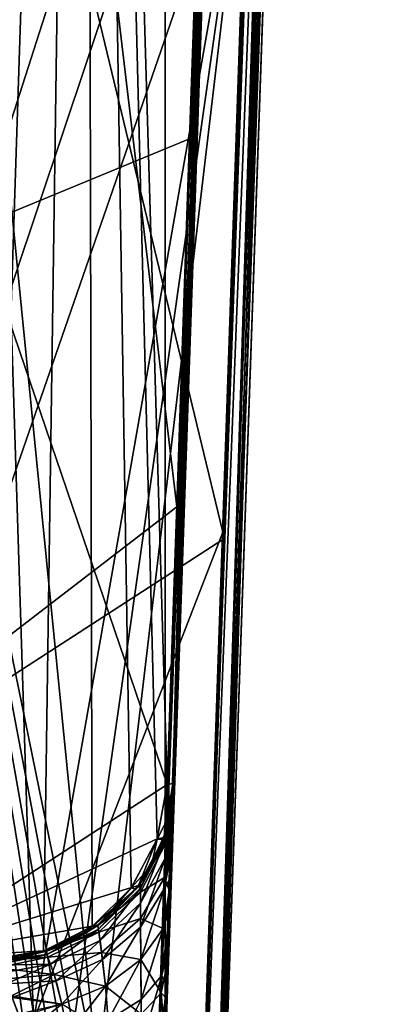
# Model space of a CAD drawing. Header units: millimetres. Extents: x -294 to 294, y -16 to 444.
# Tile 368 of 564: x 234 to 246, y 32 to 64. Entities that reach past the tile are written whole.
import ezdxf

# ---------------------------------------------------------------- set-up
doc = ezdxf.new("R2010")
doc.units = ezdxf.units.MM
doc.header["$LTSCALE"] = 65.185185
for name, color, linetype in [('1211', 7, 'CONTINUOUS'), ('1218', 7, 'CONTINUOUS'), ('1220', 7, 'CONTINUOUS'), ('1223', 7, 'CONTINUOUS'), ('1225', 7, 'CONTINUOUS'), ('1226', 7, 'CONTINUOUS'), ('1242', 7, 'CONTINUOUS'), ('1247', 7, 'CONTINUOUS'), ('1281', 7, 'CONTINUOUS'), ('1337', 7, 'CONTINUOUS'), ('1398', 7, 'CONTINUOUS'), ('1401', 7, 'CONTINUOUS'), ('1472', 7, 'CONTINUOUS'), ('1479', 7, 'CONTINUOUS'), ('1519', 7, 'CONTINUOUS'), ('1563', 7, 'CONTINUOUS'), ('1564', 7, 'CONTINUOUS'), ('1565', 7, 'CONTINUOUS'), ('1566', 7, 'CONTINUOUS'), ('1567', 7, 'CONTINUOUS'), ('1572', 7, 'CONTINUOUS'), ('1573', 7, 'CONTINUOUS'), ('1652', 7, 'CONTINUOUS'), ('1653', 7, 'CONTINUOUS'), ('1654', 7, 'CONTINUOUS'), ('1655', 7, 'CONTINUOUS'), ('1667', 7, 'CONTINUOUS'), ('1668', 7, 'CONTINUOUS'), ('1677', 7, 'CONTINUOUS'), ('559', 7, 'CONTINUOUS'), ('561', 7, 'CONTINUOUS'), ('562', 7, 'CONTINUOUS')]:
    doc.layers.add(name, color=color, linetype=linetype)

msp = doc.modelspace()

# ---------------------------------------------------------------- linework, layer by layer
at = {"layer": '1211', "linetype": 'Continuous'}
for points in [[(239.979, 15, -60.502), (239.967, 14.651, -60.564), (245.636, 177, -37.181), (239.979, 15, -60.502)], [(245.636, 177, -37.181), (239.967, 14.651, -60.564), (239.967, 14.651, -101.373), (245.636, 177, -37.181)], [(243.89, 127, -108.602), (245.636, 177, -37.181), (239.967, 14.651, -101.373), (243.89, 127, -108.602)], [(239.979, 15, -47.605), (239.979, 15, -60.502), (245.636, 177, -37.181), (239.979, 15, -47.605)], [(239.979, 15, -299.395), (243.96, 129, -306.731), (243.89, 127, -181.398), (239.979, 15, -299.395)], [(239.967, 14.651, -286.436), (239.979, 15, -286.498), (243.89, 127, -181.398), (239.967, 14.651, -286.436)], [(239.967, 14.651, -188.627), (239.967, 14.651, -286.436), (243.89, 127, -181.398), (239.967, 14.651, -188.627)], [(239.979, 15, -286.498), (239.979, 15, -299.395), (243.89, 127, -181.398), (239.979, 15, -286.498)]]:
    msp.add_3dface(points, dxfattribs=at)
at = {"layer": '1218', "linetype": 'Continuous'}
for points in [[(233.14, 127, -111.581), (241.21, 70.74, -110.675), (229.23, 63.773, -107.085), (233.14, 127, -111.581)], [(241.21, 70.74, -110.675), (239.288, 14.517, -107.093), (229.23, 63.773, -107.085), (241.21, 70.74, -110.675)], [(239.288, 14.517, -107.093), (239.105, 11.774, -106.895), (229.23, 63.773, -107.085), (239.288, 14.517, -107.093)], [(239.105, 11.774, -106.895), (238.802, 9.573, -106.693), (229.23, 63.773, -107.085), (239.105, 11.774, -106.895)], [(238.802, 9.573, -106.693), (238.419, 7.803, -106.494), (229.23, 63.773, -107.085), (238.802, 9.573, -106.693)], [(238.419, 7.803, -106.494), (237.98, 6.354, -106.298), (229.23, 63.773, -107.085), (238.419, 7.803, -106.494)], [(237.98, 6.354, -106.298), (237.499, 5.152, -106.103), (229.23, 63.773, -107.085), (237.98, 6.354, -106.298)], [(237.499, 5.152, -106.103), (236.987, 4.148, -105.911), (229.23, 63.773, -107.085), (237.499, 5.152, -106.103)], [(236.987, 4.148, -105.911), (235.895, 2.603, -105.534), (229.23, 63.773, -107.085), (236.987, 4.148, -105.911)], [(235.895, 2.603, -105.534), (234.691, 1.492, -105.151), (229.23, 63.773, -107.085), (235.895, 2.603, -105.534)], [(234.691, 1.492, -105.151), (233.326, 0.697, -104.742), (229.23, 63.773, -107.085), (234.691, 1.492, -105.151)]]:
    msp.add_3dface(points, dxfattribs=at)
at = {"layer": '1220', "linetype": 'Continuous'}
for points in [[(239.797, 14.581, -104.239), (239.288, 14.517, -107.093), (243.699, 127, -111.457), (239.797, 14.581, -104.239)], [(239.288, 14.517, -107.093), (241.21, 70.74, -110.675), (243.699, 127, -111.457), (239.288, 14.517, -107.093)], [(243.89, 127, -108.602), (239.82, 14.584, -104.038), (239.797, 14.581, -104.239), (243.89, 127, -108.602)], [(243.89, 127, -108.602), (239.797, 14.581, -104.239), (243.699, 127, -111.457), (243.89, 127, -108.602)], [(243.89, 127, -108.602), (239.967, 14.651, -101.373), (239.82, 14.584, -104.038), (243.89, 127, -108.602)]]:
    msp.add_3dface(points, dxfattribs=at)
at = {"layer": '1223', "linetype": 'Continuous'}
for points in [[(241.959, 129, -181.274), (241.959, 129, -306.726), (237.968, 14.721, -188.627), (241.959, 129, -181.274)], [(241.959, 129, -306.726), (238.395, 26.944, -288.622), (237.968, 14.721, -188.627), (241.959, 129, -306.726)], [(238.395, 26.944, -288.622), (241.959, 129, -306.726), (238.458, 28.752, -289.017), (238.395, 26.944, -288.622)], [(238.458, 28.752, -289.017), (241.959, 129, -306.726), (238.519, 30.479, -289.575), (238.458, 28.752, -289.017)], [(238.519, 30.479, -289.575), (241.959, 129, -306.726), (238.575, 32.086, -290.303), (238.519, 30.479, -289.575)], [(238.575, 32.086, -290.303), (241.959, 129, -306.726), (238.624, 33.486, -291.147), (238.575, 32.086, -290.303)], [(238.624, 33.486, -291.147), (241.959, 129, -306.726), (238.665, 34.67, -292.06), (238.624, 33.486, -291.147)], [(238.665, 34.67, -292.06), (241.959, 129, -306.726), (238.702, 35.726, -293.082), (238.665, 34.67, -292.06)], [(238.702, 35.726, -293.082), (241.959, 129, -306.726), (238.735, 36.674, -294.242), (238.702, 35.726, -293.082)], [(238.735, 36.674, -294.242), (241.959, 129, -306.726), (238.762, 37.447, -295.463), (238.735, 36.674, -294.242)], [(238.762, 37.447, -295.463), (241.959, 129, -306.726), (238.783, 38.054, -296.741), (238.762, 37.447, -295.463)], [(238.783, 38.054, -296.741), (241.959, 129, -306.726), (238.798, 38.469, -297.999), (238.783, 38.054, -296.741)], [(238.798, 38.469, -297.999), (241.959, 129, -306.726), (238.806, 38.714, -299.261), (238.798, 38.469, -297.999)], [(238.806, 38.714, -299.261), (241.959, 129, -306.726), (238.809, 38.791, -300.44), (238.806, 38.714, -299.261)], [(238.809, 38.791, -300.44), (241.959, 129, -306.726), (238.809, 38.791, -300.922), (238.809, 38.791, -300.44)]]:
    msp.add_3dface(points, dxfattribs=at)
at = {"layer": '1225', "linetype": 'Continuous'}
for points in [[(238.806, 38.714, -299.261), (238.809, 38.791, -300.44), (238.533, 36.989, -298.513), (238.806, 38.714, -299.261)], [(238.533, 36.989, -298.513), (238.809, 38.791, -300.44), (238.702, 37.855, -300.44), (238.533, 36.989, -298.513)], [(238.798, 38.469, -297.999), (238.806, 38.714, -299.261), (238.533, 36.989, -298.513), (238.798, 38.469, -297.999)], [(238.783, 38.054, -296.741), (238.798, 38.469, -297.999), (238.505, 36.323, -296.655), (238.783, 38.054, -296.741)], [(238.798, 38.469, -297.999), (238.533, 36.989, -298.513), (238.505, 36.323, -296.655), (238.798, 38.469, -297.999)], [(238.762, 37.447, -295.463), (238.783, 38.054, -296.741), (238.505, 36.323, -296.655), (238.762, 37.447, -295.463)], [(238.545, 37.228, -300.44), (238.533, 36.989, -298.513), (238.702, 37.855, -300.44), (238.545, 37.228, -300.44)], [(238.735, 36.674, -294.242), (238.762, 37.447, -295.463), (238.47, 35.317, -294.934), (238.735, 36.674, -294.242)], [(238.762, 37.447, -295.463), (238.505, 36.323, -296.655), (238.47, 35.317, -294.934), (238.762, 37.447, -295.463)], [(238.445, 36.933, -300.44), (237.69, 35.338, -298.862), (238.545, 37.228, -300.44), (238.445, 36.933, -300.44)], [(238.545, 37.228, -300.44), (237.69, 35.338, -298.862), (238.533, 36.989, -298.513), (238.545, 37.228, -300.44)], [(237.69, 35.338, -298.862), (237.689, 34.843, -297.281), (238.533, 36.989, -298.513), (237.69, 35.338, -298.862)], [(238.533, 36.989, -298.513), (237.689, 34.843, -297.281), (238.505, 36.323, -296.655), (238.533, 36.989, -298.513)], [(238.055, 36.083, -300.44), (237.69, 35.338, -298.862), (238.445, 36.933, -300.44), (238.055, 36.083, -300.44)], [(238.702, 35.726, -293.082), (238.735, 36.674, -294.242), (238.47, 35.317, -294.934), (238.702, 35.726, -293.082)], [(237.689, 34.843, -297.281), (237.696, 34.058, -295.764), (238.505, 36.323, -296.655), (237.689, 34.843, -297.281)], [(238.505, 36.323, -296.655), (237.696, 34.058, -295.764), (238.47, 35.317, -294.934), (238.505, 36.323, -296.655)], [(237.693, 35.51, -300.44), (237.69, 35.338, -298.862), (238.055, 36.083, -300.44), (237.693, 35.51, -300.44)], [(237.537, 35.302, -300.44), (236.316, 33.993, -299.097), (237.693, 35.51, -300.44), (237.537, 35.302, -300.44)], [(237.693, 35.51, -300.44), (236.316, 33.993, -299.097), (237.69, 35.338, -298.862), (237.693, 35.51, -300.44)], [(238.665, 34.67, -292.06), (238.702, 35.726, -293.082), (238.432, 34.023, -293.398), (238.665, 34.67, -292.06)], [(238.702, 35.726, -293.082), (238.47, 35.317, -294.934), (238.432, 34.023, -293.398), (238.702, 35.726, -293.082)], [(236.298, 34.116, -300.44), (236.316, 33.993, -299.097), (237.537, 35.302, -300.44), (236.298, 34.116, -300.44)], [(236.316, 33.993, -299.097), (236.37, 33.622, -297.72), (237.69, 35.338, -298.862), (236.316, 33.993, -299.097)], [(237.69, 35.338, -298.862), (236.37, 33.622, -297.72), (237.689, 34.843, -297.281), (237.69, 35.338, -298.862)], [(237.696, 34.058, -295.764), (237.707, 33.002, -294.367), (238.47, 35.317, -294.934), (237.696, 34.058, -295.764)], [(238.47, 35.317, -294.934), (237.707, 33.002, -294.367), (238.432, 34.023, -293.398), (238.47, 35.317, -294.934)], [(236.37, 33.622, -297.72), (236.451, 32.999, -296.366), (237.689, 34.843, -297.281), (236.37, 33.622, -297.72)], [(237.689, 34.843, -297.281), (236.451, 32.999, -296.366), (237.696, 34.058, -295.764), (237.689, 34.843, -297.281)], [(238.624, 33.486, -291.147), (238.665, 34.67, -292.06), (238.389, 32.479, -292.087), (238.624, 33.486, -291.147)], [(238.665, 34.67, -292.06), (238.432, 34.023, -293.398), (238.389, 32.479, -292.087), (238.665, 34.67, -292.06)], [(234.616, 33.278, -300.44), (234.624, 33.163, -299.182), (236.215, 34.058, -300.44), (234.616, 33.278, -300.44)], [(236.215, 34.058, -300.44), (234.624, 33.163, -299.182), (236.298, 34.116, -300.44), (236.215, 34.058, -300.44)], [(236.298, 34.116, -300.44), (234.624, 33.163, -299.182), (236.316, 33.993, -299.097), (236.298, 34.116, -300.44)], [(234.624, 33.163, -299.182), (234.754, 32.847, -297.903), (236.316, 33.993, -299.097), (234.624, 33.163, -299.182)], [(236.316, 33.993, -299.097), (234.754, 32.847, -297.903), (236.37, 33.622, -297.72), (236.316, 33.993, -299.097)], [(236.451, 32.999, -296.366), (236.544, 32.128, -295.092), (237.696, 34.058, -295.764), (236.451, 32.999, -296.366)], [(237.696, 34.058, -295.764), (236.544, 32.128, -295.092), (237.707, 33.002, -294.367), (237.696, 34.058, -295.764)], [(237.707, 33.002, -294.367), (237.717, 31.698, -293.141), (238.432, 34.023, -293.398), (237.707, 33.002, -294.367)], [(238.432, 34.023, -293.398), (237.717, 31.698, -293.141), (238.389, 32.479, -292.087), (238.432, 34.023, -293.398)], [(234.754, 32.847, -297.903), (234.93, 32.306, -296.647), (236.37, 33.622, -297.72), (234.754, 32.847, -297.903)], [(236.37, 33.622, -297.72), (234.93, 32.306, -296.647), (236.451, 32.999, -296.366), (236.37, 33.622, -297.72)], [(234.577, 33.265, -300.44), (232.813, 33, -300.44), (232.847, 32.958, -299.625), (234.577, 33.265, -300.44)], [(234.624, 33.163, -299.182), (234.577, 33.265, -300.44), (232.847, 32.958, -299.625), (234.624, 33.163, -299.182)], [(234.577, 33.265, -300.44), (234.624, 33.163, -299.182), (234.616, 33.278, -300.44), (234.577, 33.265, -300.44)], [(238.575, 32.086, -290.303), (238.624, 33.486, -291.147), (238.389, 32.479, -292.087), (238.575, 32.086, -290.303)], [(232.95, 32.819, -298.749), (234.624, 33.163, -299.182), (232.847, 32.958, -299.625), (232.95, 32.819, -298.749)], [(234.754, 32.847, -297.903), (234.624, 33.163, -299.182), (232.95, 32.819, -298.749), (234.754, 32.847, -297.903)], [(234.93, 32.306, -296.647), (235.123, 31.536, -295.461), (236.451, 32.999, -296.366), (234.93, 32.306, -296.647)], [(236.451, 32.999, -296.366), (235.123, 31.536, -295.461), (236.544, 32.128, -295.092), (236.451, 32.999, -296.366)], [(236.544, 32.128, -295.092), (236.635, 31.017, -293.952), (237.707, 33.002, -294.367), (236.544, 32.128, -295.092)], [(237.707, 33.002, -294.367), (236.635, 31.017, -293.952), (237.717, 31.698, -293.141), (237.707, 33.002, -294.367)], [(233.113, 32.56, -297.825), (234.754, 32.847, -297.903), (232.95, 32.819, -298.749), (233.113, 32.56, -297.825)], [(233.299, 32.209, -296.971), (234.754, 32.847, -297.903), (233.113, 32.56, -297.825), (233.299, 32.209, -296.971)], [(234.93, 32.306, -296.647), (234.754, 32.847, -297.903), (233.299, 32.209, -296.971), (234.93, 32.306, -296.647)], [(233.499, 31.758, -296.158), (234.93, 32.306, -296.647), (233.299, 32.209, -296.971), (233.499, 31.758, -296.158)], [(235.123, 31.536, -295.461), (234.93, 32.306, -296.647), (233.499, 31.758, -296.158), (235.123, 31.536, -295.461)], [(237.717, 31.698, -293.141), (237.719, 30.172, -292.13), (238.389, 32.479, -292.087), (237.717, 31.698, -293.141)], [(238.389, 32.479, -292.087), (237.719, 30.172, -292.13), (238.342, 30.726, -291.032), (238.389, 32.479, -292.087)], [(238.575, 32.086, -290.303), (238.389, 32.479, -292.087), (238.342, 30.726, -291.032), (238.575, 32.086, -290.303)], [(235.123, 31.536, -295.461), (235.311, 30.541, -294.393), (236.544, 32.128, -295.092), (235.123, 31.536, -295.461)], [(236.544, 32.128, -295.092), (235.311, 30.541, -294.393), (236.635, 31.017, -293.952), (236.544, 32.128, -295.092)], [(238.519, 30.479, -289.575), (238.575, 32.086, -290.303), (238.342, 30.726, -291.032), (238.519, 30.479, -289.575)], [(233.701, 31.212, -295.399), (235.123, 31.536, -295.461), (233.499, 31.758, -296.158), (233.701, 31.212, -295.399)], [(236.635, 31.017, -293.952), (236.71, 29.682, -292.995), (237.717, 31.698, -293.141), (236.635, 31.017, -293.952)], [(237.717, 31.698, -293.141), (236.71, 29.682, -292.995), (237.719, 30.172, -292.13), (237.717, 31.698, -293.141)], [(233.896, 30.575, -294.703), (235.123, 31.536, -295.461), (233.701, 31.212, -295.399), (233.896, 30.575, -294.703)], [(235.311, 30.541, -294.393), (235.123, 31.536, -295.461), (233.896, 30.575, -294.703), (235.311, 30.541, -294.393)]]:
    msp.add_3dface(points, dxfattribs=at)
at = {"layer": '1226', "linetype": 'Continuous'}
for points in [[(238.809, 38.791, -300.44), (238.809, 38.791, -300.922), (238.469, 36.999, -300.922), (238.809, 38.791, -300.44)], [(238.702, 37.855, -300.44), (238.809, 38.791, -300.44), (238.469, 36.999, -300.922), (238.702, 37.855, -300.44)], [(238.545, 37.228, -300.44), (238.702, 37.855, -300.44), (238.469, 36.999, -300.922), (238.545, 37.228, -300.44)], [(238.445, 36.933, -300.44), (238.545, 37.228, -300.44), (238.469, 36.999, -300.922), (238.445, 36.933, -300.44)], [(237.633, 35.428, -300.922), (238.445, 36.933, -300.44), (238.469, 36.999, -300.922), (237.633, 35.428, -300.922)], [(238.055, 36.083, -300.44), (238.445, 36.933, -300.44), (237.633, 35.428, -300.922), (238.055, 36.083, -300.44)], [(237.693, 35.51, -300.44), (238.055, 36.083, -300.44), (237.633, 35.428, -300.922), (237.693, 35.51, -300.44)], [(237.537, 35.302, -300.44), (237.693, 35.51, -300.44), (237.633, 35.428, -300.922), (237.537, 35.302, -300.44)], [(236.298, 34.116, -300.44), (237.537, 35.302, -300.44), (236.344, 34.15, -300.922), (236.298, 34.116, -300.44)], [(236.344, 34.15, -300.922), (237.537, 35.302, -300.44), (237.633, 35.428, -300.922), (236.344, 34.15, -300.922)], [(234.616, 33.278, -300.44), (236.215, 34.058, -300.44), (234.682, 33.299, -300.922), (234.616, 33.278, -300.44)], [(234.682, 33.299, -300.922), (236.215, 34.058, -300.44), (235.545, 33.658, -300.922), (234.682, 33.299, -300.922)], [(235.545, 33.658, -300.922), (236.298, 34.116, -300.44), (236.344, 34.15, -300.922), (235.545, 33.658, -300.922)], [(236.215, 34.058, -300.44), (236.298, 34.116, -300.44), (235.545, 33.658, -300.922), (236.215, 34.058, -300.44)], [(232.813, 33, -300.44), (234.577, 33.265, -300.44), (232.813, 33, -300.922), (232.813, 33, -300.44)], [(232.813, 33, -300.922), (234.577, 33.265, -300.44), (233.751, 33.074, -300.922), (232.813, 33, -300.922)], [(233.751, 33.074, -300.922), (234.616, 33.278, -300.44), (234.682, 33.299, -300.922), (233.751, 33.074, -300.922)], [(234.577, 33.265, -300.44), (234.616, 33.278, -300.44), (233.751, 33.074, -300.922), (234.577, 33.265, -300.44)]]:
    msp.add_3dface(points, dxfattribs=at)
at = {"layer": '1242', "linetype": 'Continuous'}
for points in [[(243.484, 177, -34.86), (238.568, 38.738, -42.852), (240.132, 83.864, -39.971), (243.484, 177, -34.86)], [(238.568, 38.738, -42.852), (243.484, 177, -34.86), (238.748, 38.763, -44.46), (238.568, 38.738, -42.852)], [(243.484, 177, -34.86), (243.635, 177, -37.185), (238.748, 38.763, -44.46), (243.484, 177, -34.86)], [(243.635, 177, -37.185), (238.809, 38.791, -46.078), (238.748, 38.763, -44.46), (243.635, 177, -37.185)]]:
    msp.add_3dface(points, dxfattribs=at)
at = {"layer": '1247', "linetype": 'Continuous'}
for points in [[(229.733, 33, -45.532), (227.781, 33, -45.805), (235.892, 129, -38.645), (229.733, 33, -45.532)], [(235.892, 129, -38.645), (227.781, 33, -45.805), (233.657, 129, -38.918), (235.892, 129, -38.645)]]:
    msp.add_3dface(points, dxfattribs=at)
at = {"layer": '1281', "linetype": 'Continuous'}
for points in [[(233.131, 127, -37.424), (227.37, 31, -44.103), (243.128, 127, -34.745), (233.131, 127, -37.424)], [(243.128, 127, -34.745), (227.37, 31, -44.103), (241.205, 70.986, -38.257), (243.128, 127, -34.745)], [(227.37, 31, -44.103), (234.189, 31, -42.276), (241.205, 70.986, -38.257), (227.37, 31, -44.103)], [(234.189, 31, -42.276), (234.389, 23.019, -42.65), (241.205, 70.986, -38.257), (234.189, 31, -42.276)], [(234.389, 23.019, -42.65), (234.582, 15, -43.027), (241.205, 70.986, -38.257), (234.389, 23.019, -42.65)], [(241.205, 70.986, -38.257), (234.582, 15, -43.027), (239.278, 15, -41.769), (241.205, 70.986, -38.257)]]:
    msp.add_3dface(points, dxfattribs=at)
at = {"layer": '1337', "linetype": 'Continuous'}
for points in [[(241.205, 70.986, -38.257), (239.278, 15, -41.769), (245.14, 177, -32.766), (241.205, 70.986, -38.257)], [(239.278, 15, -41.769), (239.804, 15, -44.666), (245.14, 177, -32.766), (239.278, 15, -41.769)], [(239.804, 15, -44.666), (239.979, 15, -47.605), (245.14, 177, -32.766), (239.804, 15, -44.666)], [(239.979, 15, -47.605), (245.636, 177, -37.181), (245.14, 177, -32.766), (239.979, 15, -47.605)]]:
    msp.add_3dface(points, dxfattribs=at)
at = {"layer": '1398', "linetype": 'Continuous'}
for points in [[(240.391, 46.753, -180.853), (241.492, 79, -178.798), (228.007, 38.742, -184.608), (240.391, 46.753, -180.853)], [(241.492, 79, -178.798), (232.679, 79, -181.159), (228.007, 38.742, -184.608), (241.492, 79, -178.798)], [(239.288, 14.517, -182.907), (240.391, 46.753, -180.853), (228.007, 38.742, -184.608), (239.288, 14.517, -182.907)], [(223.535, 0, -187.92), (239.288, 14.517, -182.907), (228.007, 38.742, -184.608), (223.535, 0, -187.92)]]:
    msp.add_3dface(points, dxfattribs=at)
at = {"layer": '1401', "linetype": 'Continuous'}
for points in [[(239.797, 14.581, -185.761), (243.357, 127, -176.655), (239.288, 14.517, -182.907), (239.797, 14.581, -185.761)], [(239.288, 14.517, -182.907), (243.357, 127, -176.655), (240.391, 46.753, -180.853), (239.288, 14.517, -182.907)], [(239.82, 14.584, -185.962), (243.357, 127, -176.655), (239.797, 14.581, -185.761), (239.82, 14.584, -185.962)], [(239.967, 14.651, -188.627), (243.357, 127, -176.655), (239.82, 14.584, -185.962), (239.967, 14.651, -188.627)], [(239.967, 14.651, -188.627), (243.89, 127, -181.398), (243.357, 127, -176.655), (239.967, 14.651, -188.627)], [(240.391, 46.753, -180.853), (243.357, 127, -176.655), (241.492, 79, -178.798), (240.391, 46.753, -180.853)]]:
    msp.add_3dface(points, dxfattribs=at)
at = {"layer": '1472', "linetype": 'Continuous'}
for points in [[(234.193, 31, -304.713), (227.183, 31, -302.834), (232.66, 79, -306.833), (234.193, 31, -304.713)], [(240.386, 46.997, -307.215), (234.193, 31, -304.713), (232.66, 79, -306.833), (240.386, 46.997, -307.215)], [(241.492, 79, -309.199), (240.386, 46.997, -307.215), (232.66, 79, -306.833), (241.492, 79, -309.199)], [(234.193, 31, -304.713), (240.386, 46.997, -307.215), (239.278, 15, -305.231), (234.193, 31, -304.713)]]:
    msp.add_3dface(points, dxfattribs=at)
at = {"layer": '1479', "linetype": 'Continuous'}
for points in [[(240.386, 46.997, -307.215), (243.428, 129, -311.461), (239.278, 15, -305.231), (240.386, 46.997, -307.215)], [(239.278, 15, -305.231), (243.428, 129, -311.461), (239.804, 15, -302.334), (239.278, 15, -305.231)], [(243.96, 129, -306.731), (239.979, 15, -299.395), (239.804, 15, -302.334), (243.96, 129, -306.731)], [(243.428, 129, -311.461), (243.96, 129, -306.731), (239.804, 15, -302.334), (243.428, 129, -311.461)], [(241.492, 79, -309.199), (243.428, 129, -311.461), (240.386, 46.997, -307.215), (241.492, 79, -309.199)]]:
    msp.add_3dface(points, dxfattribs=at)
at = {"layer": '1519', "linetype": 'Continuous'}
for points in [[(243.484, 177, -114.14), (237.733, 14.661, -104.611), (237.916, 14.672, -102.888), (243.484, 177, -114.14)], [(237.733, 14.661, -104.611), (243.484, 177, -114.14), (239.715, 71.823, -108.26), (237.733, 14.661, -104.611)], [(237.968, 14.721, -101.373), (243.484, 177, -114.14), (237.916, 14.672, -102.888), (237.968, 14.721, -101.373)], [(243.635, 177, -111.815), (243.484, 177, -114.14), (237.968, 14.721, -101.373), (243.635, 177, -111.815)]]:
    msp.add_3dface(points, dxfattribs=at)
at = {"layer": '1563', "linetype": 'Continuous'}
for points in [[(232.153, 70.807, -106.178), (237.733, 14.661, -104.611), (239.715, 71.823, -108.26), (232.153, 70.807, -106.178)], [(227.754, 2, -101.247), (237.733, 14.661, -104.611), (232.153, 70.807, -106.178), (227.754, 2, -101.247)]]:
    msp.add_3dface(points, dxfattribs=at)
at = {"layer": '1564', "linetype": 'Continuous'}
for points in [[(225.818, 2, -100.974), (227.754, 2, -101.247), (234.784, 129, -110.139), (225.818, 2, -100.974)], [(233.657, 129, -110.082), (225.818, 2, -100.974), (234.784, 129, -110.139), (233.657, 129, -110.082)], [(227.754, 2, -101.247), (232.153, 70.807, -106.178), (234.784, 129, -110.139), (227.754, 2, -101.247)]]:
    msp.add_3dface(points, dxfattribs=at)
at = {"layer": '1565', "linetype": 'Continuous'}
for points in [[(243.635, 177, -37.185), (243.635, 177, -111.815), (237.968, 14.721, -101.373), (243.635, 177, -37.185)], [(243.635, 177, -37.185), (237.968, 14.721, -101.373), (238.778, 37.894, -50.639), (243.635, 177, -37.185)], [(238.801, 38.564, -48.608), (243.635, 177, -37.185), (238.778, 37.894, -50.639), (238.801, 38.564, -48.608)], [(238.809, 38.791, -46.56), (243.635, 177, -37.185), (238.801, 38.564, -48.608), (238.809, 38.791, -46.56)], [(243.635, 177, -37.185), (238.809, 38.791, -46.56), (238.809, 38.791, -46.078), (243.635, 177, -37.185)], [(238.778, 37.894, -50.639), (237.968, 14.721, -101.373), (238.737, 36.744, -52.659), (238.778, 37.894, -50.639)], [(238.737, 36.744, -52.659), (237.968, 14.721, -101.373), (238.681, 35.117, -54.536), (238.737, 36.744, -52.659)], [(238.681, 35.117, -54.536), (237.968, 14.721, -101.373), (238.608, 33.043, -56.145), (238.681, 35.117, -54.536)], [(238.608, 33.043, -56.145), (237.968, 14.721, -101.373), (238.561, 31.702, -56.893), (238.608, 33.043, -56.145)], [(238.561, 31.702, -56.893), (237.968, 14.721, -101.373), (238.509, 30.21, -57.526), (238.561, 31.702, -56.893)]]:
    msp.add_3dface(points, dxfattribs=at)
at = {"layer": '1566', "linetype": 'Continuous'}
for points in [[(238.809, 38.791, -46.078), (238.809, 38.791, -46.56), (238.544, 37.224, -46.56), (238.809, 38.791, -46.078)], [(238.702, 37.856, -46.078), (238.809, 38.791, -46.078), (238.544, 37.224, -46.56), (238.702, 37.856, -46.078)], [(238.445, 36.933, -46.078), (238.702, 37.856, -46.078), (238.469, 37, -46.56), (238.445, 36.933, -46.078)], [(238.469, 37, -46.56), (238.702, 37.856, -46.078), (238.544, 37.224, -46.56), (238.469, 37, -46.56)], [(237.694, 35.512, -46.56), (238.445, 36.933, -46.078), (238.469, 37, -46.56), (237.694, 35.512, -46.56)], [(238.056, 36.083, -46.078), (238.445, 36.933, -46.078), (237.694, 35.512, -46.56), (238.056, 36.083, -46.078)], [(237.537, 35.301, -46.078), (238.056, 36.083, -46.078), (237.634, 35.429, -46.56), (237.537, 35.301, -46.078)], [(237.634, 35.429, -46.56), (238.056, 36.083, -46.078), (237.694, 35.512, -46.56), (237.634, 35.429, -46.56)], [(236.214, 34.058, -46.078), (237.537, 35.301, -46.078), (236.299, 34.117, -46.56), (236.214, 34.058, -46.078)], [(236.299, 34.117, -46.56), (237.537, 35.301, -46.078), (236.345, 34.15, -46.56), (236.299, 34.117, -46.56)], [(236.345, 34.15, -46.56), (237.537, 35.301, -46.078), (237.634, 35.429, -46.56), (236.345, 34.15, -46.56)], [(234.615, 33.277, -46.078), (236.214, 34.058, -46.078), (234.682, 33.299, -46.56), (234.615, 33.277, -46.078)], [(234.682, 33.299, -46.56), (236.214, 34.058, -46.078), (235.545, 33.658, -46.56), (234.682, 33.299, -46.56)], [(235.545, 33.658, -46.56), (236.214, 34.058, -46.078), (236.299, 34.117, -46.56), (235.545, 33.658, -46.56)], [(232.813, 33, -46.078), (234.615, 33.277, -46.078), (232.813, 33, -46.56), (232.813, 33, -46.078)], [(232.813, 33, -46.56), (234.615, 33.277, -46.078), (233.75, 33.074, -46.56), (232.813, 33, -46.56)], [(233.75, 33.074, -46.56), (234.615, 33.277, -46.078), (234.578, 33.266, -46.56), (233.75, 33.074, -46.56)], [(234.578, 33.266, -46.56), (234.615, 33.277, -46.078), (234.682, 33.299, -46.56), (234.578, 33.266, -46.56)]]:
    msp.add_3dface(points, dxfattribs=at)
at = {"layer": '1567', "linetype": 'Continuous'}
for points in [[(238.809, 38.791, -46.56), (238.801, 38.564, -48.608), (238.544, 37.224, -46.56), (238.809, 38.791, -46.56)], [(238.801, 38.564, -48.608), (238.778, 37.894, -50.639), (238.525, 36.808, -49.118), (238.801, 38.564, -48.608)], [(238.544, 37.224, -46.56), (238.801, 38.564, -48.608), (238.525, 36.808, -49.118), (238.544, 37.224, -46.56)], [(238.778, 37.894, -50.639), (238.737, 36.744, -52.659), (238.482, 35.687, -51.511), (238.778, 37.894, -50.639)], [(238.525, 36.808, -49.118), (238.778, 37.894, -50.639), (238.482, 35.687, -51.511), (238.525, 36.808, -49.118)], [(238.469, 37, -46.56), (238.544, 37.224, -46.56), (238.525, 36.808, -49.118), (238.469, 37, -46.56)], [(237.694, 35.512, -46.56), (238.525, 36.808, -49.118), (237.689, 35.207, -48.668), (237.694, 35.512, -46.56)], [(238.525, 36.808, -49.118), (238.482, 35.687, -51.511), (237.689, 35.207, -48.668), (238.525, 36.808, -49.118)], [(237.694, 35.512, -46.56), (238.469, 37, -46.56), (238.525, 36.808, -49.118), (237.694, 35.512, -46.56)], [(238.737, 36.744, -52.659), (238.681, 35.117, -54.536), (238.482, 35.687, -51.511), (238.737, 36.744, -52.659)], [(237.634, 35.429, -46.56), (237.694, 35.512, -46.56), (237.689, 35.207, -48.668), (237.634, 35.429, -46.56)], [(237.689, 35.207, -48.668), (238.482, 35.687, -51.511), (237.693, 34.35, -50.741), (237.689, 35.207, -48.668)], [(238.482, 35.687, -51.511), (238.432, 34.023, -53.602), (237.693, 34.35, -50.741), (238.482, 35.687, -51.511)], [(238.482, 35.687, -51.511), (238.681, 35.117, -54.536), (238.432, 34.023, -53.602), (238.482, 35.687, -51.511)], [(236.299, 34.117, -46.56), (236.345, 34.15, -46.56), (237.689, 35.207, -48.668), (236.299, 34.117, -46.56)], [(236.299, 34.117, -46.56), (237.689, 35.207, -48.668), (236.33, 33.897, -48.361), (236.299, 34.117, -46.56)], [(237.689, 35.207, -48.668), (237.693, 34.35, -50.741), (236.33, 33.897, -48.361), (237.689, 35.207, -48.668)], [(236.345, 34.15, -46.56), (237.634, 35.429, -46.56), (237.689, 35.207, -48.668), (236.345, 34.15, -46.56)], [(238.681, 35.117, -54.536), (238.608, 33.043, -56.145), (238.432, 34.023, -53.602), (238.681, 35.117, -54.536)], [(236.33, 33.897, -48.361), (237.693, 34.35, -50.741), (236.422, 33.235, -50.189), (236.33, 33.897, -48.361)], [(237.693, 34.35, -50.741), (237.707, 33.002, -52.633), (236.422, 33.235, -50.189), (237.693, 34.35, -50.741)], [(237.693, 34.35, -50.741), (238.432, 34.023, -53.602), (237.707, 33.002, -52.633), (237.693, 34.35, -50.741)], [(234.578, 33.266, -46.56), (234.682, 33.299, -46.56), (236.33, 33.897, -48.361), (234.578, 33.266, -46.56)], [(234.578, 33.266, -46.56), (236.33, 33.897, -48.361), (234.66, 33.082, -48.244), (234.578, 33.266, -46.56)], [(236.33, 33.897, -48.361), (236.422, 33.235, -50.189), (234.66, 33.082, -48.244), (236.33, 33.897, -48.361)], [(234.682, 33.299, -46.56), (235.545, 33.658, -46.56), (236.33, 33.897, -48.361), (234.682, 33.299, -46.56)], [(235.545, 33.658, -46.56), (236.299, 34.117, -46.56), (236.33, 33.897, -48.361), (235.545, 33.658, -46.56)], [(238.432, 34.023, -53.602), (238.374, 31.916, -55.294), (237.707, 33.002, -52.633), (238.432, 34.023, -53.602)], [(238.432, 34.023, -53.602), (238.608, 33.043, -56.145), (238.374, 31.916, -55.294), (238.432, 34.023, -53.602)], [(233.75, 33.074, -46.56), (234.578, 33.266, -46.56), (234.66, 33.082, -48.244), (233.75, 33.074, -46.56)], [(234.66, 33.082, -48.244), (236.422, 33.235, -50.189), (234.868, 32.512, -49.94), (234.66, 33.082, -48.244)], [(236.422, 33.235, -50.189), (236.544, 32.128, -51.908), (234.868, 32.512, -49.94), (236.422, 33.235, -50.189)], [(236.422, 33.235, -50.189), (237.707, 33.002, -52.633), (236.544, 32.128, -51.908), (236.422, 33.235, -50.189)], [(232.813, 33, -46.56), (233.75, 33.074, -46.56), (234.66, 33.082, -48.244), (232.813, 33, -46.56)], [(232.813, 33, -46.56), (234.66, 33.082, -48.244), (232.862, 32.939, -47.543), (232.813, 33, -46.56)], [(232.862, 32.939, -47.543), (234.66, 33.082, -48.244), (233.007, 32.734, -48.605), (232.862, 32.939, -47.543)], [(234.66, 33.082, -48.244), (234.868, 32.512, -49.94), (233.007, 32.734, -48.605), (234.66, 33.082, -48.244)], [(237.707, 33.002, -52.633), (237.719, 31.212, -54.222), (236.544, 32.128, -51.908), (237.707, 33.002, -52.633)], [(237.707, 33.002, -52.633), (238.374, 31.916, -55.294), (237.719, 31.212, -54.222), (237.707, 33.002, -52.633)], [(238.608, 33.043, -56.145), (238.561, 31.702, -56.893), (238.374, 31.916, -55.294), (238.608, 33.043, -56.145)], [(233.007, 32.734, -48.605), (234.868, 32.512, -49.94), (233.223, 32.36, -49.696), (233.007, 32.734, -48.605)], [(233.223, 32.36, -49.696), (234.868, 32.512, -49.94), (233.475, 31.816, -50.749), (233.223, 32.36, -49.696)], [(234.868, 32.512, -49.94), (235.123, 31.536, -51.539), (233.475, 31.816, -50.749), (234.868, 32.512, -49.94)], [(234.868, 32.512, -49.94), (236.544, 32.128, -51.908), (235.123, 31.536, -51.539), (234.868, 32.512, -49.94)], [(236.544, 32.128, -51.908), (236.663, 30.595, -53.39), (235.123, 31.536, -51.539), (236.544, 32.128, -51.908)], [(236.544, 32.128, -51.908), (237.719, 31.212, -54.222), (236.663, 30.595, -53.39), (236.544, 32.128, -51.908)], [(238.374, 31.916, -55.294), (238.306, 29.461, -56.519), (237.719, 31.212, -54.222), (238.374, 31.916, -55.294)], [(238.374, 31.916, -55.294), (238.509, 30.21, -57.526), (238.306, 29.461, -56.519), (238.374, 31.916, -55.294)], [(238.561, 31.702, -56.893), (238.509, 30.21, -57.526), (238.374, 31.916, -55.294), (238.561, 31.702, -56.893)], [(233.475, 31.816, -50.749), (235.123, 31.536, -51.539), (233.732, 31.119, -51.713), (233.475, 31.816, -50.749)]]:
    msp.add_3dface(points, dxfattribs=at)
at = {"layer": '1572', "linetype": 'Continuous'}
for points in [[(238.702, 37.856, -46.078), (238.235, 36.946, -43.039), (238.568, 38.738, -42.852), (238.702, 37.856, -46.078)], [(238.702, 37.856, -46.078), (238.568, 38.738, -42.852), (238.748, 38.763, -44.46), (238.702, 37.856, -46.078)], [(238.809, 38.791, -46.078), (238.702, 37.856, -46.078), (238.748, 38.763, -44.46), (238.809, 38.791, -46.078)], [(238.702, 37.856, -46.078), (238.445, 36.933, -46.078), (238.235, 36.946, -43.039), (238.702, 37.856, -46.078)], [(238.056, 36.083, -46.078), (237.393, 35.348, -43.352), (238.235, 36.946, -43.039), (238.056, 36.083, -46.078)], [(238.445, 36.933, -46.078), (238.056, 36.083, -46.078), (238.235, 36.946, -43.039), (238.445, 36.933, -46.078)], [(238.056, 36.083, -46.078), (237.537, 35.301, -46.078), (237.393, 35.348, -43.352), (238.056, 36.083, -46.078)], [(237.537, 35.301, -46.078), (236.114, 34.085, -43.763), (237.393, 35.348, -43.352), (237.537, 35.301, -46.078)], [(237.537, 35.301, -46.078), (236.214, 34.058, -46.078), (236.114, 34.085, -43.763), (237.537, 35.301, -46.078)], [(236.214, 34.058, -46.078), (234.525, 33.279, -44.233), (236.114, 34.085, -43.763), (236.214, 34.058, -46.078)], [(236.214, 34.058, -46.078), (234.615, 33.277, -46.078), (234.525, 33.279, -44.233), (236.214, 34.058, -46.078)], [(232.798, 33, -45.4), (232.755, 33, -44.723), (234.525, 33.279, -44.233), (232.798, 33, -45.4)], [(232.813, 33, -46.078), (232.798, 33, -45.4), (234.525, 33.279, -44.233), (232.813, 33, -46.078)], [(234.615, 33.277, -46.078), (232.813, 33, -46.078), (234.525, 33.279, -44.233), (234.615, 33.277, -46.078)]]:
    msp.add_3dface(points, dxfattribs=at)
at = {"layer": '1573', "linetype": 'Continuous'}
for points in [[(232.755, 33, -44.723), (229.733, 33, -45.532), (235.892, 129, -38.645), (232.755, 33, -44.723)], [(232.755, 33, -44.723), (235.892, 129, -38.645), (234.525, 33.279, -44.233), (232.755, 33, -44.723)], [(234.525, 33.279, -44.233), (235.892, 129, -38.645), (236.114, 34.085, -43.763), (234.525, 33.279, -44.233)], [(236.114, 34.085, -43.763), (235.892, 129, -38.645), (237.393, 35.348, -43.352), (236.114, 34.085, -43.763)], [(237.393, 35.348, -43.352), (235.892, 129, -38.645), (238.235, 36.946, -43.039), (237.393, 35.348, -43.352)], [(238.235, 36.946, -43.039), (235.892, 129, -38.645), (238.568, 38.738, -42.852), (238.235, 36.946, -43.039)], [(238.568, 38.738, -42.852), (235.892, 129, -38.645), (240.132, 83.864, -39.971), (238.568, 38.738, -42.852)]]:
    msp.add_3dface(points, dxfattribs=at)
at = {"layer": '1652', "linetype": 'Continuous'}
for points in [[(238.809, 38.791, -300.922), (241.479, 129, -311.004), (238.748, 38.763, -302.539), (238.809, 38.791, -300.922)], [(238.748, 38.763, -302.539), (241.479, 129, -311.004), (240.033, 81, -306.847), (238.748, 38.763, -302.539)], [(241.959, 129, -306.726), (241.479, 129, -311.004), (238.809, 38.791, -300.922), (241.959, 129, -306.726)], [(239.3, 59.868, -305.498), (238.748, 38.763, -302.539), (240.033, 81, -306.847), (239.3, 59.868, -305.498)], [(238.568, 38.738, -304.148), (238.748, 38.763, -302.539), (239.3, 59.868, -305.498), (238.568, 38.738, -304.148)]]:
    msp.add_3dface(points, dxfattribs=at)
at = {"layer": '1653', "linetype": 'Continuous'}
for points in [[(238.469, 36.999, -300.922), (238.568, 38.738, -304.148), (238.237, 36.952, -303.962), (238.469, 36.999, -300.922)], [(238.469, 36.999, -300.922), (238.809, 38.791, -300.922), (238.748, 38.763, -302.539), (238.469, 36.999, -300.922)], [(238.469, 36.999, -300.922), (238.748, 38.763, -302.539), (238.568, 38.738, -304.148), (238.469, 36.999, -300.922)], [(237.403, 35.362, -303.652), (237.633, 35.428, -300.922), (238.237, 36.952, -303.962), (237.403, 35.362, -303.652)], [(237.633, 35.428, -300.922), (238.469, 36.999, -300.922), (238.237, 36.952, -303.962), (237.633, 35.428, -300.922)], [(236.126, 34.093, -303.24), (236.344, 34.15, -300.922), (237.403, 35.362, -303.652), (236.126, 34.093, -303.24)], [(236.344, 34.15, -300.922), (237.633, 35.428, -300.922), (237.403, 35.362, -303.652), (236.344, 34.15, -300.922)], [(234.533, 33.282, -302.769), (235.545, 33.658, -300.922), (236.126, 34.093, -303.24), (234.533, 33.282, -302.769)], [(235.545, 33.658, -300.922), (236.344, 34.15, -300.922), (236.126, 34.093, -303.24), (235.545, 33.658, -300.922)], [(234.682, 33.299, -300.922), (235.545, 33.658, -300.922), (234.533, 33.282, -302.769), (234.682, 33.299, -300.922)], [(232.755, 33, -302.277), (233.751, 33.074, -300.922), (234.533, 33.282, -302.769), (232.755, 33, -302.277)], [(233.751, 33.074, -300.922), (234.682, 33.299, -300.922), (234.533, 33.282, -302.769), (233.751, 33.074, -300.922)], [(233.751, 33.074, -300.922), (232.755, 33, -302.277), (232.798, 33, -301.6), (233.751, 33.074, -300.922)], [(232.813, 33, -300.922), (233.751, 33.074, -300.922), (232.798, 33, -301.6), (232.813, 33, -300.922)]]:
    msp.add_3dface(points, dxfattribs=at)
at = {"layer": '1654', "linetype": 'Continuous'}
for points in [[(239.3, 59.868, -305.498), (240.033, 81, -306.847), (232.334, 57.002, -303.474), (239.3, 59.868, -305.498)], [(232.334, 57.002, -303.474), (240.033, 81, -306.847), (234.948, 81, -305.485), (232.334, 57.002, -303.474)], [(238.568, 38.738, -304.148), (239.3, 59.868, -305.498), (232.334, 57.002, -303.474), (238.568, 38.738, -304.148)], [(229.752, 33, -301.473), (238.568, 38.738, -304.148), (232.334, 57.002, -303.474), (229.752, 33, -301.473)], [(238.568, 38.738, -304.148), (229.752, 33, -301.473), (238.237, 36.952, -303.962), (238.568, 38.738, -304.148)], [(229.752, 33, -301.473), (237.403, 35.362, -303.652), (238.237, 36.952, -303.962), (229.752, 33, -301.473)], [(229.752, 33, -301.473), (236.126, 34.093, -303.24), (237.403, 35.362, -303.652), (229.752, 33, -301.473)], [(229.752, 33, -301.473), (234.533, 33.282, -302.769), (236.126, 34.093, -303.24), (229.752, 33, -301.473)], [(229.752, 33, -301.473), (232.755, 33, -302.277), (234.533, 33.282, -302.769), (229.752, 33, -301.473)]]:
    msp.add_3dface(points, dxfattribs=at)
at = {"layer": '1655', "linetype": 'Continuous'}
msp.add_3dface([(234.948, 81, -305.485), (233.726, 81, -305.255), (232.334, 57.002, -303.474), (234.948, 81, -305.485)], dxfattribs=at)
at = {"layer": '1667', "linetype": 'Continuous'}
for points in [[(234.948, 81, -182.515), (226.471, 2, -189.098), (225.333, 2, -189.317), (234.948, 81, -182.515)], [(234.948, 81, -182.515), (225.333, 2, -189.317), (233.726, 81, -182.745), (234.948, 81, -182.515)], [(234.948, 81, -182.515), (230.663, 41.506, -185.819), (226.471, 2, -189.098), (234.948, 81, -182.515)]]:
    msp.add_3dface(points, dxfattribs=at)
at = {"layer": '1668', "linetype": 'Continuous'}
for points in [[(230.663, 41.506, -185.819), (234.948, 81, -182.515), (238.883, 47.828, -183.271), (230.663, 41.506, -185.819)], [(238.883, 47.828, -183.271), (234.948, 81, -182.515), (240.033, 81, -181.153), (238.883, 47.828, -183.271)], [(237.733, 14.661, -185.389), (230.663, 41.506, -185.819), (238.883, 47.828, -183.271), (237.733, 14.661, -185.389)], [(237.733, 14.661, -185.389), (237.567, 12.15, -185.571), (230.663, 41.506, -185.819), (237.733, 14.661, -185.389)], [(237.567, 12.15, -185.571), (237.296, 10.135, -185.753), (230.663, 41.506, -185.819), (237.567, 12.15, -185.571)], [(237.296, 10.135, -185.753), (236.959, 8.532, -185.931), (230.663, 41.506, -185.819), (237.296, 10.135, -185.753)], [(236.959, 8.532, -185.931), (236.578, 7.239, -186.104), (230.663, 41.506, -185.819), (236.959, 8.532, -185.931)], [(236.578, 7.239, -186.104), (235.743, 5.328, -186.432), (230.663, 41.506, -185.819), (236.578, 7.239, -186.104)], [(235.743, 5.328, -186.432), (234.864, 4.05, -186.737), (230.663, 41.506, -185.819), (235.743, 5.328, -186.432)], [(234.864, 4.05, -186.737), (233.934, 3.174, -187.034), (230.663, 41.506, -185.819), (234.864, 4.05, -186.737)], [(233.934, 3.174, -187.034), (232.886, 2.558, -187.348), (230.663, 41.506, -185.819), (233.934, 3.174, -187.034)]]:
    msp.add_3dface(points, dxfattribs=at)
at = {"layer": '1677', "linetype": 'Continuous'}
for points in [[(241.959, 129, -181.274), (237.916, 14.672, -187.112), (237.733, 14.661, -185.389), (241.959, 129, -181.274)], [(241.959, 129, -181.274), (237.733, 14.661, -185.389), (238.883, 47.828, -183.271), (241.959, 129, -181.274)], [(241.959, 129, -181.274), (237.968, 14.721, -188.627), (237.916, 14.672, -187.112), (241.959, 129, -181.274)], [(241.959, 129, -181.274), (238.883, 47.828, -183.271), (240.033, 81, -181.153), (241.959, 129, -181.274)]]:
    msp.add_3dface(points, dxfattribs=at)
at = {"layer": '559', "linetype": 'Continuous'}
for points in [[(-238.5, 100, 19), (-238.5, -16, 19), (238.5, -16, 19), (-238.5, 100, 19)], [(-238.5, 100, 19), (238.5, -16, 19), (238.5, 100, 19), (-238.5, 100, 19)]]:
    msp.add_3dface(points, dxfattribs=at)
at = {"layer": '561', "linetype": 'Continuous'}
for points in [[(-238.5, 100), (238.5, 100), (-8.182, 55), (-238.5, 100)], [(238.5, 100), (162.182, 55), (-8.182, 55), (238.5, 100)], [(162.182, 55), (238.5, 100), (163.306, 54.781), (162.182, 55)], [(238.5, 100), (164.266, 54.158), (163.306, 54.781), (238.5, 100)], [(238.5, 100), (164.923, 53.22), (164.266, 54.158), (238.5, 100)], [(238.5, 100), (165.18, 52.105), (164.923, 53.22), (238.5, 100)], [(238.5, 100), (167, 0), (165.18, 52.105), (238.5, 100)], [(238.5, 100), (238.5, 0), (167, 0), (238.5, 100)]]:
    msp.add_3dface(points, dxfattribs=at)
at = {"layer": '562', "linetype": 'Continuous'}
for points in [[(238.5, 100, 19), (238.5, -16, 19), (238.5, 0), (238.5, 100, 19)], [(238.5, 100), (238.5, 100, 19), (238.5, 0), (238.5, 100)]]:
    msp.add_3dface(points, dxfattribs=at)

doc.saveas('drawing.dxf')
